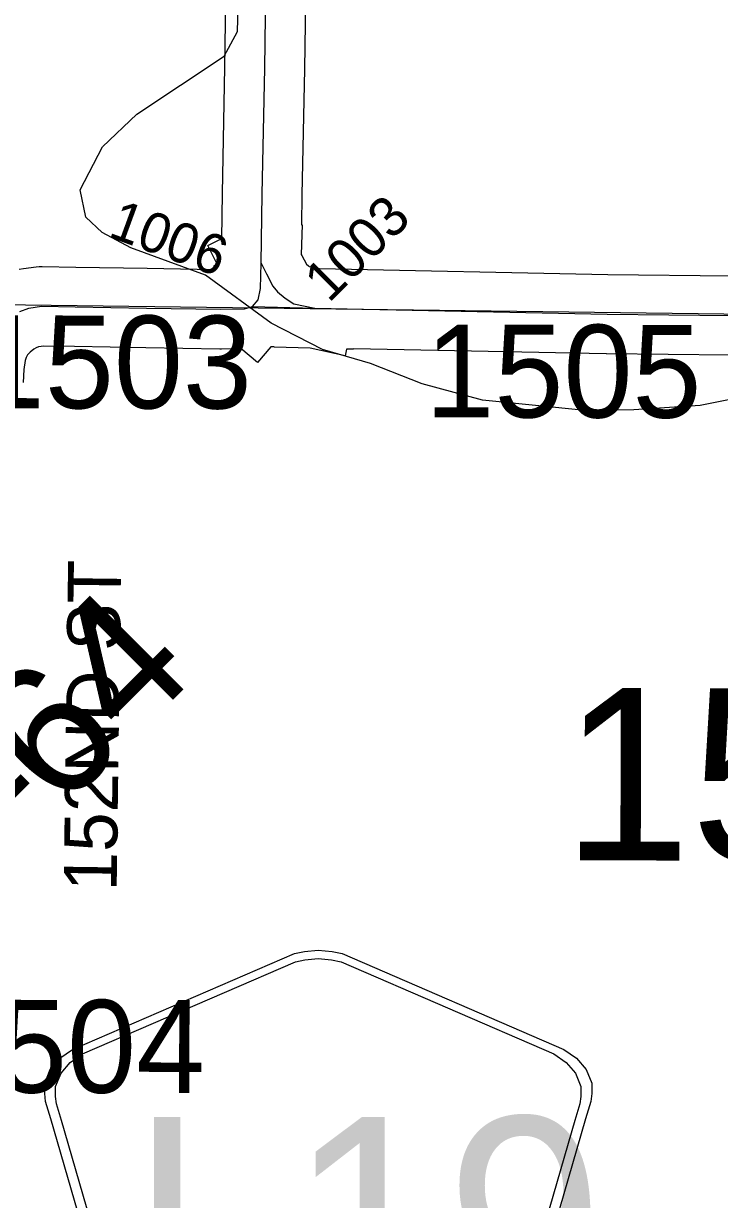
# Model space of a CAD drawing. Extents: x -132.8 to -73.3, y -60 to -26.
# Drawn here: x -124.537 to -124.013, y -40.948 to -40.061 of the extents above; entities that cross this region are included whole.
import ezdxf

# ---------------------------------------------------------------- set-up
doc = ezdxf.new("R2010")
doc.units = 0
for name, color, linetype in [('tdCoHydroRiver', 7, 'Continuous'), ('tdCoSecRdNmbr', 7, 'Continuous'), ('tdCoSecRdTxt', 7, 'Continuous'), ('tdCoSecRteBand', 7, 'Continuous'), ('tdCoSecRteCL', 7, 'Continuous'), ('tdCoSectLine', 7, 'Continuous'), ('tdCoSectNmbr', 7, 'Continuous'), ('tdCoShieldCoRte', 7, 'Continuous'), ('tdCoSurfGravel', 7, 'Continuous'), ('tdStHwyIntRefPost1', 7, 'Continuous')]:
    doc.layers.add(name, color=color, linetype=linetype)

msp = doc.modelspace()

# ---------------------------------------------------------------- linework, layer by layer
at = {"layer": 'tdCoHydroRiver'}
for points in [[(-124.11388, -40.3533), (-124.19143, -40.3456), (-124.23685, -40.33325), (-124.27588, -40.31793), (-124.31188, -40.30744), (-124.35076, -40.28739), (-124.40024, -40.25127), (-124.45647, -40.23073), (-124.47823, -40.21906), (-124.49053, -40.20766), (-124.49468, -40.18704), (-124.47797, -40.15439), (-124.45201, -40.12989), (-124.38606, -40.08603), (-124.37605, -40.06738), (-124.37524, -40.03901), (-124.39651, -40.01)], [(-123.88076, -40.29345), (-123.91251, -40.31466), (-123.97565, -40.33927), (-124.02705, -40.3496), (-124.07714, -40.35277), (-124.11388, -40.3533)]]:
    msp.add_lwpolyline(points, dxfattribs=at)
at = {"layer": 'tdCoSecRteBand'}
for points in [[(-124.54086, -40.24679), (-124.53747, -40.24633), (-124.52787, -40.24505), (-124.52568, -40.24476), (-124.52347, -40.24479), (-124.49808, -40.24514), (-124.49803, -40.24514), (-124.49798, -40.24514), (-124.44426, -40.24608), (-124.39386, -40.24692), (-124.39378, -40.24402), (-124.39083, -40.24411), (-124.39843, -40.22885), (-124.38796, -40.22363), (-124.3875, -40.18968), (-124.3875, -40.18958), (-124.3875, -40.18947), (-124.38555, -40.09467), (-124.38359, -39.95799)], [(-124.3236, -39.95883), (-124.32556, -40.09562), (-124.32556, -40.09572), (-124.32557, -40.09581), (-124.32751, -40.19059), (-124.32782, -40.21334), (-124.32722, -40.21336), (-124.32797, -40.23576), (-124.32761, -40.23648), (-124.32416, -40.24304), (-124.32264, -40.24429), (-124.32206, -40.24466), (-124.31428, -40.24636), (-124.09689, -40.25074), (-124.00409, -40.25172)], [(-124.0047, -40.31172), (-124.09767, -40.31073), (-124.09781, -40.31073), (-124.09795, -40.31073), (-124.28871, -40.30689), (-124.28872, -40.30717), (-124.29383, -40.30702), (-124.29492, -40.31201), (-124.32136, -40.30623), (-124.34841, -40.30569), (-124.34841, -40.3054), (-124.35106, -40.30532), (-124.36102, -40.31717), (-124.37346, -40.30672), (-124.38825, -40.307), (-124.38879, -40.30701), (-124.38932, -40.307), (-124.44527, -40.30607), (-124.44528, -40.30607), (-124.4453, -40.30607), (-124.49897, -40.30513), (-124.5221, -40.30481), (-124.52612, -40.30535), (-124.52782, -40.30599), (-124.52978, -40.30702), (-124.53241, -40.30928), (-124.53437, -40.31145), (-124.53548, -40.31337), (-124.5362, -40.31574), (-124.53714, -40.32256), (-124.53772, -40.33227)]]:
    msp.add_lwpolyline(points, dxfattribs=at)
at = {"layer": 'tdCoSecRteCL'}
msp.add_line((-124.36468, -40.2749), (-124.31782, -40.2763), dxfattribs=at)
for points in [[(-124.35821, -40.24233), (-124.35751, -40.19008), (-124.35556, -40.09519), (-124.35359, -39.9584)], [(-124.36468, -40.2749), (-124.36052, -40.26995), (-124.35884, -40.26131), (-124.35821, -40.24233)], [(-124.35821, -40.24233), (-124.35431, -40.25016), (-124.34938, -40.25953), (-124.34593, -40.26397), (-124.34026, -40.26865), (-124.3336, -40.27284), (-124.31782, -40.2763)], [(-124.54013, -40.27857), (-124.53349, -40.27607), (-124.52389, -40.27478), (-124.4985, -40.27514), (-124.44477, -40.27608), (-124.38882, -40.277), (-124.37084, -40.27666), (-124.36468, -40.2749)], [(-124.31782, -40.2763), (-124.09735, -40.28073), (-124.00438, -40.28172), (-123.97528, -40.28197), (-123.96172, -40.28271), (-123.94988, -40.28443), (-123.93878, -40.28715), (-123.92571, -40.29307), (-123.91067, -40.30244), (-123.85938, -40.33795), (-123.79772, -40.3811), (-123.68354, -40.46421), (-123.6177, -40.51205), (-123.60438, -40.52167), (-123.59378, -40.52882), (-123.58564, -40.53301), (-123.57898, -40.53573), (-123.56813, -40.53819), (-123.54816, -40.53992), (-123.32227, -40.54806)]]:
    msp.add_lwpolyline(points, dxfattribs=at)
at = {"layer": 'tdCoSectLine'}
msp.add_lwpolyline([(-124.59491, -40.27288), (-123.59957, -40.28568)], dxfattribs=at)
at = {"layer": 'tdCoShieldCoRte'}
for points in [[(-124.43497, -41.17057), (-124.51691, -40.88768), (-124.52079, -40.87452), (-124.52151, -40.86864), (-124.52151, -40.86081), (-124.51727, -40.8505), (-124.51, -40.84201), (-124.50042, -40.83534), (-124.33315, -40.763), (-124.32563, -40.76136), (-124.31521, -40.76045), (-124.30478, -40.76136), (-124.29727, -40.763), (-124.12999, -40.83534), (-124.12041, -40.84201), (-124.11314, -40.8505), (-124.1089, -40.86081), (-124.1089, -40.86864), (-124.10963, -40.87452), (-124.1135, -40.88768), (-124.19545, -41.17057)], [(-124.42911, -41.16424), (-124.50884, -40.88897), (-124.51256, -40.87634), (-124.51326, -40.87069), (-124.51326, -40.86318), (-124.50919, -40.85328), (-124.50221, -40.84513), (-124.49301, -40.83873), (-124.33243, -40.76927), (-124.32521, -40.7677), (-124.31521, -40.76683), (-124.3052, -40.7677), (-124.29798, -40.76927), (-124.1374, -40.83873), (-124.1282, -40.84513), (-124.12122, -40.85328), (-124.11715, -40.86318), (-124.11715, -40.87069), (-124.11785, -40.87634), (-124.12157, -40.88897), (-124.20131, -41.16424)]]:
    msp.add_lwpolyline(points, close=True, dxfattribs=at)
at = {"layer": 'tdCoSurfGravel'}
for points in [[(-124.54013, -40.27857), (-124.53349, -40.27607), (-124.52389, -40.27478), (-124.4985, -40.27514), (-124.44477, -40.27608), (-124.38882, -40.277), (-124.37084, -40.27666), (-124.36468, -40.2749), (-124.36052, -40.26995), (-124.35884, -40.26131), (-124.35821, -40.24233), (-124.35751, -40.19008), (-124.35556, -40.09519), (-124.35359, -39.9584)], [(-124.35821, -40.24233), (-124.35431, -40.25016), (-124.34938, -40.25953), (-124.34593, -40.26397), (-124.34026, -40.26865), (-124.3336, -40.27284), (-124.31782, -40.2763)], [(-124.36468, -40.2749), (-124.31782, -40.2763), (-124.09735, -40.28073), (-124.00438, -40.28172), (-123.97528, -40.28197), (-123.96172, -40.28271), (-123.94988, -40.28443), (-123.93878, -40.28715), (-123.92571, -40.29307), (-123.91067, -40.30244), (-123.85938, -40.33795), (-123.79772, -40.3811), (-123.68354, -40.46421), (-123.6177, -40.51205), (-123.60438, -40.52167), (-123.59378, -40.52882), (-123.58564, -40.53301), (-123.57898, -40.53573), (-123.56813, -40.53819), (-123.54816, -40.53992), (-123.32227, -40.54806)]]:
    msp.add_lwpolyline(points, dxfattribs=at)

# ---------------------------------------------------------------- texts
at = {"layer": 'tdCoSecRdNmbr'}
for s, height, rotation, p in [('1006', 0.03, 339.90692, (-124.47464, -40.22195)), ('1003', 0.03, 44.90686, (-124.30719, -40.27277)), ('1503', 0.07, 359.90682, (-124.57347, -40.3516)), ('1505', 0.07, 359.90711, (-124.23444, -40.35852)), ('1504', 0.07, 359.90684, (-124.60882, -40.86778))]:
    msp.add_text(s, height=height, rotation=rotation, dxfattribs=at).set_placement(p)
at = {"layer": 'tdCoSecRdTxt'}
msp.add_text('152ND ST', height=0.04, rotation=89.21584, dxfattribs=at).set_placement((-124.46725, -40.7162))
at = {"layer": 'tdCoSectNmbr'}
msp.add_text('15', height=0.13, rotation=359.90699, dxfattribs=at).set_placement((-124.13101, -40.69268))
at = {"layer": 'tdCoShieldCoRte'}
msp.add_text('L19', height=0.16, dxfattribs=at).set_placement((-124.45669, -41.04631))
at = {"layer": 'tdStHwyIntRefPost1'}
msp.add_text('‒‒64', height=0.1, rotation=45, dxfattribs=at).set_placement((-124.61527, -40.76222))

doc.saveas('drawing.dxf')
